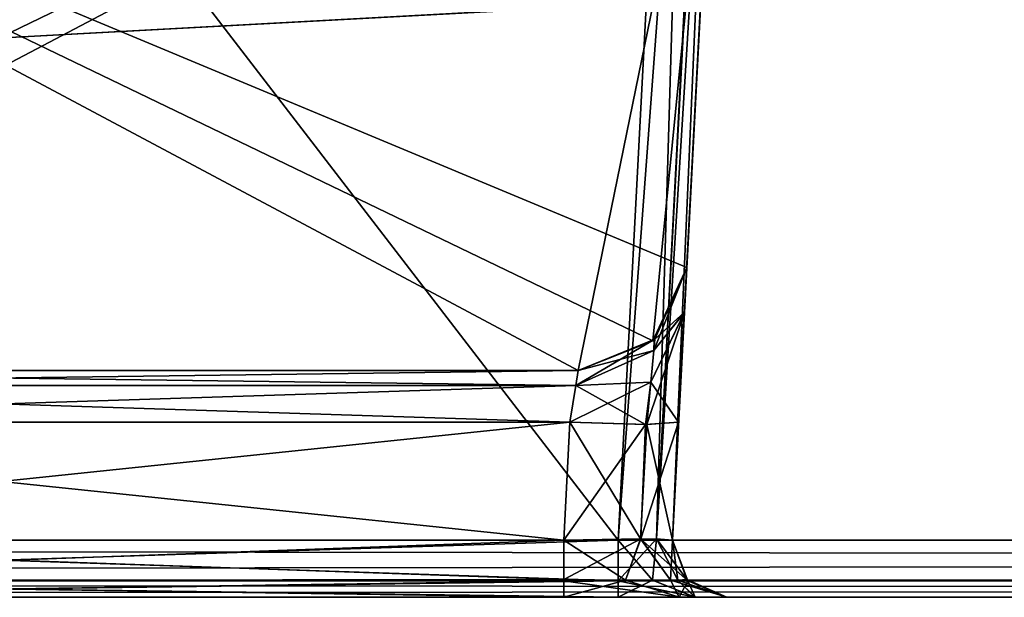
# Model space of a CAD drawing. Header units: inches. Extents: x -9.1 to 9.1, y -1.6 to 4.3.
# Tile 275 of 656: x -3.505 to -2.962, y -1.605 to -1.286. Entities that reach past the tile are written whole.
import ezdxf

# ---------------------------------------------------------------- set-up
doc = ezdxf.new("R2010")
doc.units = ezdxf.units.IN
doc.header["$LTSCALE"] = 81.481481
doc.header["$MEASUREMENT"] = 0
for name, color, linetype in [('124', 7, 'CONTINUOUS'), ('2644', 7, 'CONTINUOUS'), ('2645', 7, 'CONTINUOUS'), ('2646', 7, 'CONTINUOUS'), ('2649', 7, 'CONTINUOUS'), ('2650', 7, 'CONTINUOUS'), ('2651', 7, 'CONTINUOUS'), ('2652', 7, 'CONTINUOUS'), ('2653', 7, 'CONTINUOUS'), ('2654', 7, 'CONTINUOUS'), ('36', 7, 'CONTINUOUS'), ('395', 7, 'CONTINUOUS'), ('402', 7, 'CONTINUOUS'), ('403', 7, 'CONTINUOUS'), ('404', 7, 'CONTINUOUS'), ('55', 7, 'CONTINUOUS'), ('5615', 7, 'CONTINUOUS'), ('5616', 7, 'CONTINUOUS'), ('5617', 7, 'CONTINUOUS'), ('5618', 7, 'CONTINUOUS'), ('5619', 7, 'CONTINUOUS'), ('5915', 7, 'CONTINUOUS'), ('5916', 7, 'CONTINUOUS'), ('5917', 7, 'CONTINUOUS'), ('5918', 7, 'CONTINUOUS'), ('5919', 7, 'CONTINUOUS'), ('5920', 7, 'CONTINUOUS'), ('5921', 7, 'CONTINUOUS'), ('5922', 7, 'CONTINUOUS'), ('5923', 7, 'CONTINUOUS'), ('5928', 7, 'CONTINUOUS'), ('5929', 7, 'CONTINUOUS'), ('77', 7, 'CONTINUOUS'), ('78', 7, 'CONTINUOUS'), ('91', 7, 'CONTINUOUS')]:
    doc.layers.add(name, color=color, linetype=linetype)

msp = doc.modelspace()

# ---------------------------------------------------------------- linework, layer by layer
at = {"layer": '124', "linetype": 'Continuous'}
for points in [[(-3.12031, -1.105, 4.05518), (-3.89919, -1.105, 4.05518), (-3.13698, -1.42314, 4.05518), (-3.12031, -1.105, 4.05518)], [(-3.13698, -1.42314, 4.05518), (-3.89919, -1.105, 4.05518), (-3.1556, -1.46352, 4.05518), (-3.13698, -1.42314, 4.05518)], [(-3.1556, -1.46352, 4.05518), (-3.89919, -1.105, 4.05518), (-3.1969, -1.48, 4.05518), (-3.1556, -1.46352, 4.05518)], [(-3.1969, -1.48, 4.05518), (-3.89919, -1.105, 4.05518), (-3.83209, -1.48, 4.05518), (-3.1969, -1.48, 4.05518)]]:
    msp.add_3dface(points, dxfattribs=at)
at = {"layer": '2644', "linetype": 'Continuous'}
for points in [[(-3.13827, -1.44782, -4.17841), (-3.13698, -1.42314, -4.11649), (-3.081, -0.355, -4.53392), (-3.13827, -1.44782, -4.17841)], [(-3.09584, -0.63817, -4.4453), (-3.13827, -1.44782, -4.17841), (-3.081, -0.355, -4.53392), (-3.09584, -0.63817, -4.4453)], [(-3.13698, -1.42314, -4.04245), (-3.12031, -1.105, -4.04245), (-3.081, -0.355, -4.53392), (-3.13698, -1.42314, -4.04245)], [(-3.13698, -1.42314, -4.11649), (-3.13698, -1.42314, -4.04245), (-3.081, -0.355, -4.53392), (-3.13698, -1.42314, -4.11649)], [(-3.14486, -1.57343, -4.20977), (-3.14145, -1.50843, -4.20637), (-3.09584, -0.63817, -4.4453), (-3.14486, -1.57343, -4.20977)], [(-3.14486, -1.57343, -4.39629), (-3.14486, -1.57343, -4.20977), (-3.09584, -0.63817, -4.4453), (-3.14486, -1.57343, -4.39629)], [(-3.14145, -1.50843, -4.20637), (-3.13827, -1.44782, -4.17841), (-3.09584, -0.63817, -4.4453), (-3.14145, -1.50843, -4.20637)]]:
    msp.add_3dface(points, dxfattribs=at)
at = {"layer": '2645', "linetype": 'Continuous'}
for points in [[(-3.1556, -1.46352, -4.04245), (-3.13698, -1.42314, -4.04245), (-3.15498, -1.46293, -4.11649), (-3.1556, -1.46352, -4.04245)], [(-3.13698, -1.42314, -4.04245), (-3.13698, -1.42314, -4.11649), (-3.15498, -1.46293, -4.11649), (-3.13698, -1.42314, -4.04245)], [(-3.1969, -1.48, -4.11649), (-3.1556, -1.46352, -4.04245), (-3.15498, -1.46293, -4.11649), (-3.1969, -1.48, -4.11649)], [(-3.1969, -1.48, -4.04245), (-3.1556, -1.46352, -4.04245), (-3.1969, -1.48, -4.11649), (-3.1969, -1.48, -4.04245)]]:
    msp.add_3dface(points, dxfattribs=at)
at = {"layer": '2646', "linetype": 'Continuous'}
for points in [[(-3.83209, -1.48, -4.04245), (-3.1969, -1.48, -4.04245), (-3.83209, -1.48, -4.11649), (-3.83209, -1.48, -4.04245)], [(-3.1969, -1.48, -4.04245), (-3.1969, -1.48, -4.11649), (-3.83209, -1.48, -4.11649), (-3.1969, -1.48, -4.04245)]]:
    msp.add_3dface(points, dxfattribs=at)
at = {"layer": '2649', "linetype": 'Continuous'}
for points in [[(-3.83209, -1.48, -4.11649), (-3.1969, -1.48, -4.11649), (-3.19819, -1.4882, -4.1371), (-3.83209, -1.48, -4.11649)], [(-3.83094, -1.48821, -4.13711), (-3.83209, -1.48, -4.11649), (-3.19819, -1.4882, -4.1371), (-3.83094, -1.48821, -4.13711)], [(-3.20137, -1.50843, -4.14645), (-3.83094, -1.48821, -4.13711), (-3.19819, -1.4882, -4.1371), (-3.20137, -1.50843, -4.14645)], [(-3.82812, -1.50843, -4.14645), (-3.83094, -1.48821, -4.13711), (-3.20137, -1.50843, -4.14645), (-3.82812, -1.50843, -4.14645)]]:
    msp.add_3dface(points, dxfattribs=at)
at = {"layer": '2650', "linetype": 'Continuous'}
for points in [[(-3.13698, -1.42314, -4.11649), (-3.13827, -1.44782, -4.17841), (-3.15498, -1.46293, -4.11649), (-3.13698, -1.42314, -4.11649)], [(-3.13827, -1.44782, -4.17841), (-3.14145, -1.50843, -4.20637), (-3.15679, -1.48644, -4.15779), (-3.13827, -1.44782, -4.17841)], [(-3.15513, -1.46898, -4.14049), (-3.13827, -1.44782, -4.17841), (-3.15679, -1.48644, -4.15779), (-3.15513, -1.46898, -4.14049)], [(-3.15498, -1.46293, -4.11649), (-3.13827, -1.44782, -4.17841), (-3.15513, -1.46898, -4.14049), (-3.15498, -1.46293, -4.11649)], [(-3.1969, -1.48, -4.11649), (-3.15498, -1.46293, -4.11649), (-3.15513, -1.46898, -4.14049), (-3.1969, -1.48, -4.11649)], [(-3.19819, -1.4882, -4.1371), (-3.1969, -1.48, -4.11649), (-3.15513, -1.46898, -4.14049), (-3.19819, -1.4882, -4.1371)], [(-3.19819, -1.4882, -4.1371), (-3.15513, -1.46898, -4.14049), (-3.15679, -1.48644, -4.15779), (-3.19819, -1.4882, -4.1371)], [(-3.19819, -1.4882, -4.1371), (-3.15679, -1.48644, -4.15779), (-3.15974, -1.50972, -4.16338), (-3.19819, -1.4882, -4.1371)], [(-3.15679, -1.48644, -4.15779), (-3.14145, -1.50843, -4.20637), (-3.15974, -1.50972, -4.16338), (-3.15679, -1.48644, -4.15779)], [(-3.20137, -1.50843, -4.14645), (-3.19819, -1.4882, -4.1371), (-3.15974, -1.50972, -4.16338), (-3.20137, -1.50843, -4.14645)]]:
    msp.add_3dface(points, dxfattribs=at)
at = {"layer": '2651', "linetype": 'Continuous'}
for points in [[(-3.20137, -1.50843, -4.14645), (-3.15974, -1.50972, -4.16338), (-3.20477, -1.57343, -4.14986), (-3.20137, -1.50843, -4.14645)], [(-3.20477, -1.57343, -4.14986), (-3.15974, -1.50972, -4.16338), (-3.16233, -1.57278, -4.16739), (-3.20477, -1.57343, -4.14986)], [(-3.14145, -1.50843, -4.20637), (-3.14486, -1.57343, -4.20977), (-3.16233, -1.57278, -4.16739), (-3.14145, -1.50843, -4.20637)], [(-3.15974, -1.50972, -4.16338), (-3.14145, -1.50843, -4.20637), (-3.16233, -1.57278, -4.16739), (-3.15974, -1.50972, -4.16338)]]:
    msp.add_3dface(points, dxfattribs=at)
at = {"layer": '2652', "linetype": 'Continuous'}
for points in [[(-3.20477, -1.57343, -4.14986), (-3.16233, -1.57278, -4.16739), (-3.20477, -1.59526, -4.14202), (-3.20477, -1.57343, -4.14986)], [(-3.20477, -1.59526, -4.14202), (-3.16233, -1.57278, -4.16739), (-3.1708, -1.59547, -4.15091), (-3.20477, -1.59526, -4.14202)], [(-3.1708, -1.59547, -4.15091), (-3.16233, -1.57278, -4.16739), (-3.14594, -1.59547, -4.17575), (-3.1708, -1.59547, -4.15091)], [(-3.16233, -1.57278, -4.16739), (-3.14486, -1.57343, -4.20977), (-3.14594, -1.59547, -4.17575), (-3.16233, -1.57278, -4.16739)], [(-3.14594, -1.59547, -4.17575), (-3.14486, -1.57343, -4.20977), (-3.13643, -1.59589, -4.20977), (-3.14594, -1.59547, -4.17575)], [(-3.20477, -1.605, -4.1199), (-3.20477, -1.59526, -4.14202), (-3.1708, -1.59547, -4.15091), (-3.20477, -1.605, -4.1199)], [(-3.14117, -1.605, -4.14624), (-3.20477, -1.605, -4.1199), (-3.1708, -1.59547, -4.15091), (-3.14117, -1.605, -4.14624)], [(-3.14117, -1.605, -4.14624), (-3.1708, -1.59547, -4.15091), (-3.14594, -1.59547, -4.17575), (-3.14117, -1.605, -4.14624)], [(-3.14117, -1.605, -4.14624), (-3.14594, -1.59547, -4.17575), (-3.13643, -1.59589, -4.20977), (-3.14117, -1.605, -4.14624)], [(-3.1149, -1.605, -4.20977), (-3.14117, -1.605, -4.14624), (-3.13643, -1.59589, -4.20977), (-3.1149, -1.605, -4.20977)]]:
    msp.add_3dface(points, dxfattribs=at)
at = {"layer": '2653', "linetype": 'Continuous'}
for points in [[(-3.20477, -1.57343, -4.14986), (-3.20477, -1.59526, -4.14202), (-3.82471, -1.57343, -4.14986), (-3.20477, -1.57343, -4.14986)], [(-3.82471, -1.57343, -4.14986), (-3.20477, -1.59526, -4.14202), (-3.82471, -1.59589, -4.14143), (-3.82471, -1.57343, -4.14986)], [(-3.20477, -1.59526, -4.14202), (-3.20477, -1.605, -4.1199), (-3.82471, -1.59589, -4.14143), (-3.20477, -1.59526, -4.14202)], [(-3.20477, -1.605, -4.1199), (-3.82471, -1.605, -4.1199), (-3.82471, -1.59589, -4.14143), (-3.20477, -1.605, -4.1199)]]:
    msp.add_3dface(points, dxfattribs=at)
at = {"layer": '2654', "linetype": 'Continuous'}
for points in [[(-3.82812, -1.50843, -4.14645), (-3.20137, -1.50843, -4.14645), (-3.82471, -1.57343, -4.14986), (-3.82812, -1.50843, -4.14645)], [(-3.20137, -1.50843, -4.14645), (-3.20477, -1.57343, -4.14986), (-3.82471, -1.57343, -4.14986), (-3.20137, -1.50843, -4.14645)]]:
    msp.add_3dface(points, dxfattribs=at)
at = {"layer": '36', "linetype": 'Continuous'}
for points in [[(-8.57818, -1.605, -4.59779), (8.5782, -1.605, -4.59779), (-6.00062, -1.605, -4.5107), (-8.57818, -1.605, -4.59779)], [(8.5782, -1.605, 4.59779), (-8.57818, -1.605, 4.59779), (6.00062, -1.605, 4.5107), (8.5782, -1.605, 4.59779)], [(6.00062, -1.605, 4.5107), (-8.57818, -1.605, 4.59779), (5.92149, -1.605, 4.48987), (6.00062, -1.605, 4.5107)], [(5.92149, -1.605, 4.48987), (-8.57818, -1.605, 4.59779), (2.00062, -1.605, 4.5107), (5.92149, -1.605, 4.48987)], [(2.00062, -1.605, 4.5107), (-8.57818, -1.605, 4.59779), (1.92149, -1.605, 4.48987), (2.00062, -1.605, 4.5107)], [(1.92149, -1.605, 4.48987), (-8.57818, -1.605, 4.59779), (-1.99938, -1.605, 4.5107), (1.92149, -1.605, 4.48987)], [(-1.99938, -1.605, 4.5107), (-8.57818, -1.605, 4.59779), (-2.07851, -1.605, 4.48987), (-1.99938, -1.605, 4.5107)], [(-2.07851, -1.605, 4.48987), (-8.57818, -1.605, 4.59779), (-2.31451, -1.605, 4.45621), (-2.07851, -1.605, 4.48987)], [(-2.31451, -1.605, 4.45621), (-8.57818, -1.605, 4.59779), (-2.82519, -1.605, 4.45621), (-2.31451, -1.605, 4.45621)], [(-2.82519, -1.605, 4.45621), (-8.57818, -1.605, 4.59779), (-3.17481, -1.605, 4.45621), (-2.82519, -1.605, 4.45621)], [(-3.17481, -1.605, 4.45621), (-8.57818, -1.605, 4.59779), (-3.84469, -1.605, 4.45621), (-3.17481, -1.605, 4.45621)], [(-6.00062, -1.605, -4.5107), (8.5782, -1.605, -4.59779), (-5.92149, -1.605, -4.48987), (-6.00062, -1.605, -4.5107)], [(-5.92149, -1.605, -4.48987), (8.5782, -1.605, -4.59779), (-2.00062, -1.605, -4.5107), (-5.92149, -1.605, -4.48987)], [(-5.92149, -1.605, -4.48987), (-2.00062, -1.605, -4.5107), (-5.68549, -1.605, -4.45621), (-5.92149, -1.605, -4.48987)], [(-5.68549, -1.605, -4.45621), (-2.00062, -1.605, -4.5107), (-5.17481, -1.605, -4.45621), (-5.68549, -1.605, -4.45621)], [(-5.17481, -1.605, -4.45621), (-2.00062, -1.605, -4.5107), (-4.82519, -1.605, -4.45621), (-5.17481, -1.605, -4.45621)], [(-4.82519, -1.605, -4.45621), (-2.00062, -1.605, -4.5107), (-4.15531, -1.605, -4.45621), (-4.82519, -1.605, -4.45621)], [(-4.15531, -1.605, -4.45621), (-2.00062, -1.605, -4.5107), (-3.84469, -1.605, -4.45621), (-4.15531, -1.605, -4.45621)], [(-3.84469, -1.605, -4.45621), (-2.00062, -1.605, -4.5107), (-3.17481, -1.605, -4.45621), (-3.84469, -1.605, -4.45621)], [(-3.20477, -1.605, 4.1199), (-3.82471, -1.605, 4.1199), (-3.20477, -1.605, -4.1199), (-3.20477, -1.605, 4.1199)], [(-3.20477, -1.605, -4.1199), (-3.82471, -1.605, 4.1199), (-3.82471, -1.605, -4.1199), (-3.20477, -1.605, -4.1199)], [(-3.14124, -1.605, 4.14617), (-3.20477, -1.605, 4.1199), (-3.14117, -1.605, -4.14624), (-3.14124, -1.605, 4.14617)], [(-3.14117, -1.605, -4.14624), (-3.20477, -1.605, 4.1199), (-3.20477, -1.605, -4.1199), (-3.14117, -1.605, -4.14624)], [(-3.17481, -1.605, -4.45621), (-2.00062, -1.605, -4.5107), (-3.13245, -1.605, -4.43868), (-3.17481, -1.605, -4.45621)], [(-2.86755, -1.605, 4.43868), (-2.82519, -1.605, 4.45621), (-3.17481, -1.605, 4.45621), (-2.86755, -1.605, 4.43868)], [(-2.8851, -1.605, 4.39629), (-2.86755, -1.605, 4.43868), (-3.17481, -1.605, 4.45621), (-2.8851, -1.605, 4.39629)], [(-3.13243, -1.605, 4.43866), (-2.8851, -1.605, 4.39629), (-3.17481, -1.605, 4.45621), (-3.13243, -1.605, 4.43866)], [(-3.1149, -1.605, 4.20977), (-3.14124, -1.605, 4.14617), (-3.1149, -1.605, -4.20977), (-3.1149, -1.605, 4.20977)], [(-3.1149, -1.605, -4.20977), (-3.14124, -1.605, 4.14617), (-3.14117, -1.605, -4.14624), (-3.1149, -1.605, -4.20977)], [(-3.13245, -1.605, -4.43868), (-2.00062, -1.605, -4.5107), (-2.82519, -1.605, -4.45621), (-3.13245, -1.605, -4.43868)], [(-3.1149, -1.605, -4.39629), (-3.13245, -1.605, -4.43868), (-2.82519, -1.605, -4.45621), (-3.1149, -1.605, -4.39629)], [(-2.8851, -1.605, 4.20977), (-2.8851, -1.605, 4.39629), (-3.13243, -1.605, 4.43866), (-2.8851, -1.605, 4.20977)], [(-3.1149, -1.605, 4.39629), (-2.8851, -1.605, 4.20977), (-3.13243, -1.605, 4.43866), (-3.1149, -1.605, 4.39629)], [(-2.8851, -1.605, 4.20977), (-3.1149, -1.605, 4.39629), (-2.8851, -1.605, -4.20977), (-2.8851, -1.605, 4.20977)], [(-3.1149, -1.605, 4.39629), (-3.1149, -1.605, 4.20977), (-2.8851, -1.605, -4.39629), (-3.1149, -1.605, 4.39629)], [(-3.1149, -1.605, 4.20977), (-3.1149, -1.605, -4.20977), (-2.8851, -1.605, -4.39629), (-3.1149, -1.605, 4.20977)], [(-2.8851, -1.605, -4.20977), (-3.1149, -1.605, 4.39629), (-2.8851, -1.605, -4.39629), (-2.8851, -1.605, -4.20977)], [(-3.1149, -1.605, -4.20977), (-3.1149, -1.605, -4.39629), (-2.86757, -1.605, -4.43866), (-3.1149, -1.605, -4.20977)], [(-2.86757, -1.605, -4.43866), (-3.1149, -1.605, -4.39629), (-2.82519, -1.605, -4.45621), (-2.86757, -1.605, -4.43866)], [(-2.8851, -1.605, -4.39629), (-3.1149, -1.605, -4.20977), (-2.86757, -1.605, -4.43866), (-2.8851, -1.605, -4.39629)]]:
    msp.add_3dface(points, dxfattribs=at)
at = {"layer": '395', "linetype": 'Continuous'}
for points in [[(-8.57837, -1.57343, 4.62775), (8.57837, -1.57343, 4.62775), (-8.52935, -0.63817, 4.57874), (-8.57837, -1.57343, 4.62775)], [(-8.52935, -0.63817, 4.57874), (8.57837, -1.57343, 4.62775), (-7.12257, -0.63817, 4.57874), (-8.52935, -0.63817, 4.57874)], [(-7.12257, -0.63817, 4.57874), (8.57837, -1.57343, 4.62775), (-6.87743, -0.63817, 4.57874), (-7.12257, -0.63817, 4.57874)], [(-6.87743, -0.63817, 4.57874), (8.57837, -1.57343, 4.62775), (-6.10307, -0.63817, 4.57874), (-6.87743, -0.63817, 4.57874)], [(-6.10307, -0.63817, 4.57874), (8.57837, -1.57343, 4.62775), (-5.89693, -0.63817, 4.57874), (-6.10307, -0.63817, 4.57874)], [(-5.89693, -0.63817, 4.57874), (8.57837, -1.57343, 4.62775), (-5.12257, -0.63817, 4.57874), (-5.89693, -0.63817, 4.57874)], [(-5.12257, -0.63817, 4.57874), (8.57837, -1.57343, 4.62775), (-4.87743, -0.63817, 4.57874), (-5.12257, -0.63817, 4.57874)], [(-4.87743, -0.63817, 4.57874), (8.57837, -1.57343, 4.62775), (-4.10307, -0.63817, 4.57874), (-4.87743, -0.63817, 4.57874)], [(8.57837, -1.57343, 4.62775), (-3.89693, -0.63817, 4.57874), (-4.10307, -0.63817, 4.57874), (8.57837, -1.57343, 4.62775)], [(-3.89693, -0.63817, 4.57874), (8.57837, -1.57343, 4.62775), (-3.12257, -0.63817, 4.57874), (-3.89693, -0.63817, 4.57874)], [(-3.12257, -0.63817, 4.57874), (8.57837, -1.57343, 4.62775), (-2.87743, -0.63817, 4.57874), (-3.12257, -0.63817, 4.57874)]]:
    msp.add_3dface(points, dxfattribs=at)
at = {"layer": '402', "linetype": 'Continuous'}
for points in [[(-3.1969, -1.48, 4.05518), (-3.83209, -1.48, 4.05518), (-3.1969, -1.48, 4.11649), (-3.1969, -1.48, 4.05518)], [(-3.83209, -1.48, 4.05518), (-3.83209, -1.48, 4.11649), (-3.1969, -1.48, 4.11649), (-3.83209, -1.48, 4.05518)]]:
    msp.add_3dface(points, dxfattribs=at)
at = {"layer": '403', "linetype": 'Continuous'}
for points in [[(-3.13698, -1.42314, 4.05518), (-3.1556, -1.46352, 4.05518), (-3.13698, -1.42314, 4.11649), (-3.13698, -1.42314, 4.05518)], [(-3.13698, -1.42314, 4.11649), (-3.1556, -1.46352, 4.05518), (-3.15464, -1.46259, 4.11649), (-3.13698, -1.42314, 4.11649)], [(-3.1556, -1.46352, 4.05518), (-3.1969, -1.48, 4.05518), (-3.15464, -1.46259, 4.11649), (-3.1556, -1.46352, 4.05518)], [(-3.1969, -1.48, 4.05518), (-3.1969, -1.48, 4.11649), (-3.15464, -1.46259, 4.11649), (-3.1969, -1.48, 4.05518)]]:
    msp.add_3dface(points, dxfattribs=at)
at = {"layer": '404', "linetype": 'Continuous'}
for points in [[(-3.09584, -0.63817, 4.4453), (-3.09655, -0.65162, 3.78426), (-3.14486, -1.57343, 4.39629), (-3.09584, -0.63817, 4.4453)], [(-3.09655, -0.65162, 3.78426), (-3.12031, -1.105, 4.05518), (-3.14486, -1.57343, 4.39629), (-3.09655, -0.65162, 3.78426)], [(-3.14486, -1.57343, 4.39629), (-3.12031, -1.105, 4.05518), (-3.14145, -1.50843, 4.20637), (-3.14486, -1.57343, 4.39629)], [(-3.14145, -1.50843, 4.20637), (-3.12031, -1.105, 4.05518), (-3.13827, -1.44786, 4.17845), (-3.14145, -1.50843, 4.20637)], [(-3.13827, -1.44786, 4.17845), (-3.12031, -1.105, 4.05518), (-3.13698, -1.42314, 4.11649), (-3.13827, -1.44786, 4.17845)], [(-3.12031, -1.105, 4.05518), (-3.13698, -1.42314, 4.05518), (-3.13698, -1.42314, 4.11649), (-3.12031, -1.105, 4.05518)], [(-3.14486, -1.57343, 4.20977), (-3.14486, -1.57343, 4.39629), (-3.14145, -1.50843, 4.20637), (-3.14486, -1.57343, 4.20977)]]:
    msp.add_3dface(points, dxfattribs=at)
at = {"layer": '55', "linetype": 'Continuous'}
for points in [[(8.57837, -1.59603, 4.61918), (8.57837, -1.57343, 4.62775), (-8.57837, -1.59542, 4.61977), (8.57837, -1.59603, 4.61918)], [(-8.57837, -1.59542, 4.61977), (8.57837, -1.57343, 4.62775), (-8.57837, -1.57343, 4.62775), (-8.57837, -1.59542, 4.61977)], [(-8.57818, -1.605, 4.59779), (8.57837, -1.59603, 4.61918), (-8.57837, -1.59542, 4.61977), (-8.57818, -1.605, 4.59779)], [(-8.57818, -1.605, 4.59779), (8.5782, -1.605, 4.59779), (8.57837, -1.59603, 4.61918), (-8.57818, -1.605, 4.59779)]]:
    msp.add_3dface(points, dxfattribs=at)
at = {"layer": '5615', "linetype": 'Continuous'}
for points in [[(-3.15361, -1.57279, -4.41753), (-3.1258, -0.63817, -4.47526), (-3.17481, -1.57343, -4.42625), (-3.15361, -1.57279, -4.41753)], [(-3.10431, -0.63882, -4.46612), (-3.1258, -0.63817, -4.47526), (-3.15361, -1.57279, -4.41753), (-3.10431, -0.63882, -4.46612)], [(-3.14486, -1.57343, -4.39629), (-3.10431, -0.63882, -4.46612), (-3.15361, -1.57279, -4.41753), (-3.14486, -1.57343, -4.39629)], [(-3.14486, -1.57343, -4.39629), (-3.09584, -0.63817, -4.4453), (-3.10431, -0.63882, -4.46612), (-3.14486, -1.57343, -4.39629)]]:
    msp.add_3dface(points, dxfattribs=at)
at = {"layer": '5616', "linetype": 'Continuous'}
for points in [[(-3.15361, -1.57279, -4.41753), (-3.17481, -1.57343, -4.42625), (-3.15581, -1.59547, -4.42919), (-3.15361, -1.57279, -4.41753)], [(-3.14192, -1.59547, -4.4153), (-3.15361, -1.57279, -4.41753), (-3.15581, -1.59547, -4.42919), (-3.14192, -1.59547, -4.4153)], [(-3.14486, -1.57343, -4.39629), (-3.15361, -1.57279, -4.41753), (-3.13702, -1.59526, -4.39629), (-3.14486, -1.57343, -4.39629)], [(-3.13702, -1.59526, -4.39629), (-3.15361, -1.57279, -4.41753), (-3.14192, -1.59547, -4.4153), (-3.13702, -1.59526, -4.39629)], [(-3.15581, -1.59547, -4.42919), (-3.17481, -1.57343, -4.42625), (-3.17481, -1.59589, -4.43467), (-3.15581, -1.59547, -4.42919)], [(-3.13245, -1.605, -4.43868), (-3.15581, -1.59547, -4.42919), (-3.17481, -1.59589, -4.43467), (-3.13245, -1.605, -4.43868)], [(-3.17481, -1.605, -4.45621), (-3.13245, -1.605, -4.43868), (-3.17481, -1.59589, -4.43467), (-3.17481, -1.605, -4.45621)], [(-3.13245, -1.605, -4.43868), (-3.14192, -1.59547, -4.4153), (-3.15581, -1.59547, -4.42919), (-3.13245, -1.605, -4.43868)], [(-3.1149, -1.605, -4.39629), (-3.13702, -1.59526, -4.39629), (-3.14192, -1.59547, -4.4153), (-3.1149, -1.605, -4.39629)], [(-3.13245, -1.605, -4.43868), (-3.1149, -1.605, -4.39629), (-3.14192, -1.59547, -4.4153), (-3.13245, -1.605, -4.43868)]]:
    msp.add_3dface(points, dxfattribs=at)
at = {"layer": '5617', "linetype": 'Continuous'}
for points in [[(-3.14486, -1.57343, -4.20977), (-3.14486, -1.57343, -4.39629), (-3.13702, -1.59526, -4.39629), (-3.14486, -1.57343, -4.20977)], [(-3.13643, -1.59589, -4.20977), (-3.14486, -1.57343, -4.20977), (-3.13702, -1.59526, -4.39629), (-3.13643, -1.59589, -4.20977)], [(-3.1149, -1.605, -4.39629), (-3.13643, -1.59589, -4.20977), (-3.13702, -1.59526, -4.39629), (-3.1149, -1.605, -4.39629)], [(-3.1149, -1.605, -4.39629), (-3.1149, -1.605, -4.20977), (-3.13643, -1.59589, -4.20977), (-3.1149, -1.605, -4.39629)]]:
    msp.add_3dface(points, dxfattribs=at)
at = {"layer": '5618', "linetype": 'Continuous'}
for points in [[(-3.84469, -1.57343, -4.42625), (-3.84469, -1.59526, -4.43408), (-3.17481, -1.57343, -4.42625), (-3.84469, -1.57343, -4.42625)], [(-3.17481, -1.57343, -4.42625), (-3.84469, -1.59526, -4.43408), (-3.17481, -1.59589, -4.43467), (-3.17481, -1.57343, -4.42625)], [(-3.84469, -1.59526, -4.43408), (-3.84469, -1.605, -4.45621), (-3.17481, -1.59589, -4.43467), (-3.84469, -1.59526, -4.43408)], [(-3.84469, -1.605, -4.45621), (-3.17481, -1.605, -4.45621), (-3.17481, -1.59589, -4.43467), (-3.84469, -1.605, -4.45621)]]:
    msp.add_3dface(points, dxfattribs=at)
at = {"layer": '5619', "linetype": 'Continuous'}
for points in [[(-3.8937, -0.63817, -4.47526), (-3.84469, -1.57343, -4.42625), (-3.1258, -0.63817, -4.47526), (-3.8937, -0.63817, -4.47526)], [(-3.1258, -0.63817, -4.47526), (-3.84469, -1.57343, -4.42625), (-3.17481, -1.57343, -4.42625), (-3.1258, -0.63817, -4.47526)]]:
    msp.add_3dface(points, dxfattribs=at)
at = {"layer": '5915', "linetype": 'Continuous'}
for points in [[(-3.84469, -1.59589, 4.43467), (-3.84469, -1.57343, 4.42625), (-3.17481, -1.59584, 4.43463), (-3.84469, -1.59589, 4.43467)], [(-3.17481, -1.59584, 4.43463), (-3.84469, -1.57343, 4.42625), (-3.17481, -1.57343, 4.42625), (-3.17481, -1.59584, 4.43463)], [(-3.17481, -1.605, 4.45621), (-3.84469, -1.59589, 4.43467), (-3.17481, -1.59584, 4.43463), (-3.17481, -1.605, 4.45621)], [(-3.17481, -1.605, 4.45621), (-3.84469, -1.605, 4.45621), (-3.84469, -1.59589, 4.43467), (-3.17481, -1.605, 4.45621)]]:
    msp.add_3dface(points, dxfattribs=at)
at = {"layer": '5916', "linetype": 'Continuous'}
for points in [[(-3.8937, -0.63817, 4.47526), (-3.1258, -0.63817, 4.47526), (-3.17481, -1.57343, 4.42625), (-3.8937, -0.63817, 4.47526)], [(-3.84469, -1.57343, 4.42625), (-3.8937, -0.63817, 4.47526), (-3.17481, -1.57343, 4.42625), (-3.84469, -1.57343, 4.42625)]]:
    msp.add_3dface(points, dxfattribs=at)
at = {"layer": '5917', "linetype": 'Continuous'}
for points in [[(-3.1258, -0.63817, 4.47526), (-3.10498, -0.63882, 4.46679), (-3.17481, -1.57343, 4.42625), (-3.1258, -0.63817, 4.47526)], [(-3.17481, -1.57343, 4.42625), (-3.10498, -0.63882, 4.46679), (-3.15357, -1.57279, 4.41749), (-3.17481, -1.57343, 4.42625)], [(-3.09584, -0.63817, 4.4453), (-3.14486, -1.57343, 4.39629), (-3.15357, -1.57279, 4.41749), (-3.09584, -0.63817, 4.4453)], [(-3.10498, -0.63882, 4.46679), (-3.09584, -0.63817, 4.4453), (-3.15357, -1.57279, 4.41749), (-3.10498, -0.63882, 4.46679)]]:
    msp.add_3dface(points, dxfattribs=at)
at = {"layer": '5918', "linetype": 'Continuous'}
for points in [[(-3.17481, -1.59584, 4.43463), (-3.15357, -1.57279, 4.41749), (-3.1558, -1.59547, 4.42919), (-3.17481, -1.59584, 4.43463)], [(-3.17481, -1.59584, 4.43463), (-3.17481, -1.57343, 4.42625), (-3.15357, -1.57279, 4.41749), (-3.17481, -1.59584, 4.43463)], [(-3.1558, -1.59547, 4.42919), (-3.15357, -1.57279, 4.41749), (-3.14191, -1.59547, 4.41529), (-3.1558, -1.59547, 4.42919)], [(-3.15357, -1.57279, 4.41749), (-3.14486, -1.57343, 4.39629), (-3.14191, -1.59547, 4.41529), (-3.15357, -1.57279, 4.41749)], [(-3.14191, -1.59547, 4.41529), (-3.14486, -1.57343, 4.39629), (-3.13643, -1.59589, 4.39629), (-3.14191, -1.59547, 4.41529)], [(-3.13243, -1.605, 4.43866), (-3.17481, -1.605, 4.45621), (-3.1558, -1.59547, 4.42919), (-3.13243, -1.605, 4.43866)], [(-3.17481, -1.605, 4.45621), (-3.17481, -1.59584, 4.43463), (-3.1558, -1.59547, 4.42919), (-3.17481, -1.605, 4.45621)], [(-3.13243, -1.605, 4.43866), (-3.1558, -1.59547, 4.42919), (-3.14191, -1.59547, 4.41529), (-3.13243, -1.605, 4.43866)], [(-3.13243, -1.605, 4.43866), (-3.14191, -1.59547, 4.41529), (-3.13643, -1.59589, 4.39629), (-3.13243, -1.605, 4.43866)], [(-3.1149, -1.605, 4.39629), (-3.13243, -1.605, 4.43866), (-3.13643, -1.59589, 4.39629), (-3.1149, -1.605, 4.39629)]]:
    msp.add_3dface(points, dxfattribs=at)
at = {"layer": '5919', "linetype": 'Continuous'}
for points in [[(-3.14486, -1.57343, 4.39629), (-3.14486, -1.57343, 4.20977), (-3.13647, -1.59584, 4.20977), (-3.14486, -1.57343, 4.39629)], [(-3.13643, -1.59589, 4.39629), (-3.14486, -1.57343, 4.39629), (-3.13647, -1.59584, 4.20977), (-3.13643, -1.59589, 4.39629)], [(-3.1149, -1.605, 4.20977), (-3.13643, -1.59589, 4.39629), (-3.13647, -1.59584, 4.20977), (-3.1149, -1.605, 4.20977)], [(-3.1149, -1.605, 4.20977), (-3.1149, -1.605, 4.39629), (-3.13643, -1.59589, 4.39629), (-3.1149, -1.605, 4.20977)]]:
    msp.add_3dface(points, dxfattribs=at)
at = {"layer": '5920', "linetype": 'Continuous'}
for points in [[(-3.20477, -1.57343, 4.14986), (-3.17077, -1.59547, 4.15093), (-3.16239, -1.57278, 4.16733), (-3.20477, -1.57343, 4.14986)], [(-3.17077, -1.59547, 4.15093), (-3.14592, -1.59547, 4.17579), (-3.16239, -1.57278, 4.16733), (-3.17077, -1.59547, 4.15093)], [(-3.13647, -1.59584, 4.20977), (-3.14486, -1.57343, 4.20977), (-3.16239, -1.57278, 4.16733), (-3.13647, -1.59584, 4.20977)], [(-3.14592, -1.59547, 4.17579), (-3.13647, -1.59584, 4.20977), (-3.16239, -1.57278, 4.16733), (-3.14592, -1.59547, 4.17579)], [(-3.20477, -1.59589, 4.14143), (-3.17077, -1.59547, 4.15093), (-3.20477, -1.57343, 4.14986), (-3.20477, -1.59589, 4.14143)], [(-3.14124, -1.605, 4.14617), (-3.17077, -1.59547, 4.15093), (-3.20477, -1.59589, 4.14143), (-3.14124, -1.605, 4.14617)], [(-3.20477, -1.605, 4.1199), (-3.14124, -1.605, 4.14617), (-3.20477, -1.59589, 4.14143), (-3.20477, -1.605, 4.1199)], [(-3.14124, -1.605, 4.14617), (-3.14592, -1.59547, 4.17579), (-3.17077, -1.59547, 4.15093), (-3.14124, -1.605, 4.14617)], [(-3.14124, -1.605, 4.14617), (-3.1149, -1.605, 4.20977), (-3.14592, -1.59547, 4.17579), (-3.14124, -1.605, 4.14617)], [(-3.1149, -1.605, 4.20977), (-3.13647, -1.59584, 4.20977), (-3.14592, -1.59547, 4.17579), (-3.1149, -1.605, 4.20977)]]:
    msp.add_3dface(points, dxfattribs=at)
at = {"layer": '5921', "linetype": 'Continuous'}
for points in [[(-3.20477, -1.57343, 4.14986), (-3.16239, -1.57278, 4.16733), (-3.20137, -1.50843, 4.14645), (-3.20477, -1.57343, 4.14986)], [(-3.20137, -1.50843, 4.14645), (-3.16239, -1.57278, 4.16733), (-3.159, -1.50972, 4.16411), (-3.20137, -1.50843, 4.14645)], [(-3.16239, -1.57278, 4.16733), (-3.14486, -1.57343, 4.20977), (-3.159, -1.50972, 4.16411), (-3.16239, -1.57278, 4.16733)], [(-3.14486, -1.57343, 4.20977), (-3.14145, -1.50843, 4.20637), (-3.159, -1.50972, 4.16411), (-3.14486, -1.57343, 4.20977)]]:
    msp.add_3dface(points, dxfattribs=at)
at = {"layer": '5922', "linetype": 'Continuous'}
for points in [[(-3.20477, -1.57343, 4.14986), (-3.20137, -1.50843, 4.14645), (-3.82812, -1.50843, 4.14645), (-3.20477, -1.57343, 4.14986)], [(-3.82471, -1.57343, 4.14986), (-3.20477, -1.57343, 4.14986), (-3.82812, -1.50843, 4.14645), (-3.82471, -1.57343, 4.14986)]]:
    msp.add_3dface(points, dxfattribs=at)
at = {"layer": '5923', "linetype": 'Continuous'}
for points in [[(-3.20477, -1.59589, 4.14143), (-3.20477, -1.57343, 4.14986), (-3.82471, -1.59584, 4.14147), (-3.20477, -1.59589, 4.14143)], [(-3.20477, -1.57343, 4.14986), (-3.82471, -1.57343, 4.14986), (-3.82471, -1.59584, 4.14147), (-3.20477, -1.57343, 4.14986)], [(-3.82471, -1.605, 4.1199), (-3.20477, -1.59589, 4.14143), (-3.82471, -1.59584, 4.14147), (-3.82471, -1.605, 4.1199)], [(-3.82471, -1.605, 4.1199), (-3.20477, -1.605, 4.1199), (-3.20477, -1.59589, 4.14143), (-3.82471, -1.605, 4.1199)]]:
    msp.add_3dface(points, dxfattribs=at)
at = {"layer": '5928', "linetype": 'Continuous'}
for points in [[(-3.83209, -1.48, 4.11649), (-3.83094, -1.48821, 4.13711), (-3.1969, -1.48, 4.11649), (-3.83209, -1.48, 4.11649)], [(-3.1969, -1.48, 4.11649), (-3.83094, -1.48821, 4.13711), (-3.19819, -1.4882, 4.13709), (-3.1969, -1.48, 4.11649)], [(-3.83094, -1.48821, 4.13711), (-3.82812, -1.50843, 4.14645), (-3.19819, -1.4882, 4.13709), (-3.83094, -1.48821, 4.13711)], [(-3.82812, -1.50843, 4.14645), (-3.20137, -1.50843, 4.14645), (-3.19819, -1.4882, 4.13709), (-3.82812, -1.50843, 4.14645)]]:
    msp.add_3dface(points, dxfattribs=at)
at = {"layer": '5929', "linetype": 'Continuous'}
for points in [[(-3.13827, -1.44786, 4.17845), (-3.13698, -1.42314, 4.11649), (-3.15513, -1.46897, 4.14048), (-3.13827, -1.44786, 4.17845)], [(-3.13698, -1.42314, 4.11649), (-3.15464, -1.46259, 4.11649), (-3.15513, -1.46897, 4.14048), (-3.13698, -1.42314, 4.11649)], [(-3.14145, -1.50843, 4.20637), (-3.13827, -1.44786, 4.17845), (-3.159, -1.50972, 4.16411), (-3.14145, -1.50843, 4.20637)], [(-3.159, -1.50972, 4.16411), (-3.13827, -1.44786, 4.17845), (-3.15679, -1.48643, 4.15779), (-3.159, -1.50972, 4.16411)], [(-3.13827, -1.44786, 4.17845), (-3.15513, -1.46897, 4.14048), (-3.15679, -1.48643, 4.15779), (-3.13827, -1.44786, 4.17845)], [(-3.1969, -1.48, 4.11649), (-3.19819, -1.4882, 4.13709), (-3.15464, -1.46259, 4.11649), (-3.1969, -1.48, 4.11649)], [(-3.15464, -1.46259, 4.11649), (-3.19819, -1.4882, 4.13709), (-3.15513, -1.46897, 4.14048), (-3.15464, -1.46259, 4.11649)], [(-3.15513, -1.46897, 4.14048), (-3.19819, -1.4882, 4.13709), (-3.15679, -1.48643, 4.15779), (-3.15513, -1.46897, 4.14048)], [(-3.20137, -1.50843, 4.14645), (-3.159, -1.50972, 4.16411), (-3.15679, -1.48643, 4.15779), (-3.20137, -1.50843, 4.14645)], [(-3.19819, -1.4882, 4.13709), (-3.20137, -1.50843, 4.14645), (-3.15679, -1.48643, 4.15779), (-3.19819, -1.4882, 4.13709)]]:
    msp.add_3dface(points, dxfattribs=at)
at = {"layer": '77', "linetype": 'Continuous'}
for points in [[(-8.57837, -1.59603, -4.61918), (-8.57837, -1.57343, -4.62775), (8.57837, -1.59542, -4.61977), (-8.57837, -1.59603, -4.61918)], [(8.57837, -1.59542, -4.61977), (-8.57837, -1.57343, -4.62775), (8.57837, -1.57343, -4.62775), (8.57837, -1.59542, -4.61977)], [(8.5782, -1.605, -4.59779), (-8.57837, -1.59603, -4.61918), (8.57837, -1.59542, -4.61977), (8.5782, -1.605, -4.59779)], [(8.5782, -1.605, -4.59779), (-8.57818, -1.605, -4.59779), (-8.57837, -1.59603, -4.61918), (8.5782, -1.605, -4.59779)]]:
    msp.add_3dface(points, dxfattribs=at)
at = {"layer": '78', "linetype": 'Continuous'}
for points in [[(-1.89693, -0.63817, -4.57874), (-8.57837, -1.57343, -4.62775), (-1.93754, -0.62103, -4.57784), (-1.89693, -0.63817, -4.57874)], [(-1.93754, -0.62103, -4.57784), (-8.57837, -1.57343, -4.62775), (-2.10307, -0.63817, -4.57874), (-1.93754, -0.62103, -4.57784)], [(-2.87743, -0.63817, -4.57874), (-8.57837, -1.57343, -4.62775), (-2.91804, -0.62103, -4.57784), (-2.87743, -0.63817, -4.57874)], [(-2.91804, -0.62103, -4.57784), (-8.57837, -1.57343, -4.62775), (-3.12257, -0.63817, -4.57874), (-2.91804, -0.62103, -4.57784)], [(8.57837, -1.57343, -4.62775), (-8.57837, -1.57343, -4.62775), (8.52935, -0.63817, -4.57874), (8.57837, -1.57343, -4.62775)], [(5.89693, -0.63817, -4.57874), (-8.57837, -1.57343, -4.62775), (5.12257, -0.63817, -4.57874), (5.89693, -0.63817, -4.57874)], [(-8.57837, -1.57343, -4.62775), (5.89693, -0.63817, -4.57874), (6.10307, -0.63817, -4.57874), (-8.57837, -1.57343, -4.62775)], [(5.12257, -0.63817, -4.57874), (-8.57837, -1.57343, -4.62775), (4.87743, -0.63817, -4.57874), (5.12257, -0.63817, -4.57874)], [(4.87743, -0.63817, -4.57874), (-8.57837, -1.57343, -4.62775), (4.10307, -0.63817, -4.57874), (4.87743, -0.63817, -4.57874)], [(4.10307, -0.63817, -4.57874), (-8.57837, -1.57343, -4.62775), (3.89693, -0.63817, -4.57874), (4.10307, -0.63817, -4.57874)], [(3.89693, -0.63817, -4.57874), (-8.57837, -1.57343, -4.62775), (3.12257, -0.63817, -4.57874), (3.89693, -0.63817, -4.57874)], [(3.12257, -0.63817, -4.57874), (-8.57837, -1.57343, -4.62775), (2.87743, -0.63817, -4.57874), (3.12257, -0.63817, -4.57874)], [(2.87743, -0.63817, -4.57874), (-8.57837, -1.57343, -4.62775), (2.10307, -0.63817, -4.57874), (2.87743, -0.63817, -4.57874)], [(2.10307, -0.63817, -4.57874), (-8.57837, -1.57343, -4.62775), (1.89693, -0.63817, -4.57874), (2.10307, -0.63817, -4.57874)], [(1.89693, -0.63817, -4.57874), (-8.57837, -1.57343, -4.62775), (-1.89693, -0.63817, -4.57874), (1.89693, -0.63817, -4.57874)], [(-2.10307, -0.63817, -4.57874), (-8.57837, -1.57343, -4.62775), (-2.87743, -0.63817, -4.57874), (-2.10307, -0.63817, -4.57874)], [(-3.12257, -0.63817, -4.57874), (-8.57837, -1.57343, -4.62775), (-3.89693, -0.63817, -4.57874), (-3.12257, -0.63817, -4.57874)], [(8.52935, -0.63817, -4.57874), (-8.57837, -1.57343, -4.62775), (7.12257, -0.63817, -4.57874), (8.52935, -0.63817, -4.57874)], [(7.12257, -0.63817, -4.57874), (-8.57837, -1.57343, -4.62775), (6.87743, -0.63817, -4.57874), (7.12257, -0.63817, -4.57874)], [(6.87743, -0.63817, -4.57874), (-8.57837, -1.57343, -4.62775), (6.10307, -0.63817, -4.57874), (6.87743, -0.63817, -4.57874)]]:
    msp.add_3dface(points, dxfattribs=at)
at = {"layer": '91', "linetype": 'Continuous'}
for points in [[(-3.88202, -1.43262, -4.04245), (-3.89919, -1.105, -4.04245), (-3.12031, -1.105, -4.04245), (-3.88202, -1.43262, -4.04245)], [(-3.88202, -1.43262, -4.04245), (-3.12031, -1.105, -4.04245), (-3.86648, -1.46623, -4.04245), (-3.88202, -1.43262, -4.04245)], [(-3.86648, -1.46623, -4.04245), (-3.12031, -1.105, -4.04245), (-3.83209, -1.48, -4.04245), (-3.86648, -1.46623, -4.04245)], [(-3.83209, -1.48, -4.04245), (-3.12031, -1.105, -4.04245), (-3.1969, -1.48, -4.04245), (-3.83209, -1.48, -4.04245)], [(-3.1969, -1.48, -4.04245), (-3.12031, -1.105, -4.04245), (-3.1556, -1.46352, -4.04245), (-3.1969, -1.48, -4.04245)], [(-3.12031, -1.105, -4.04245), (-3.13698, -1.42314, -4.04245), (-3.1556, -1.46352, -4.04245), (-3.12031, -1.105, -4.04245)]]:
    msp.add_3dface(points, dxfattribs=at)

doc.saveas('drawing.dxf')
